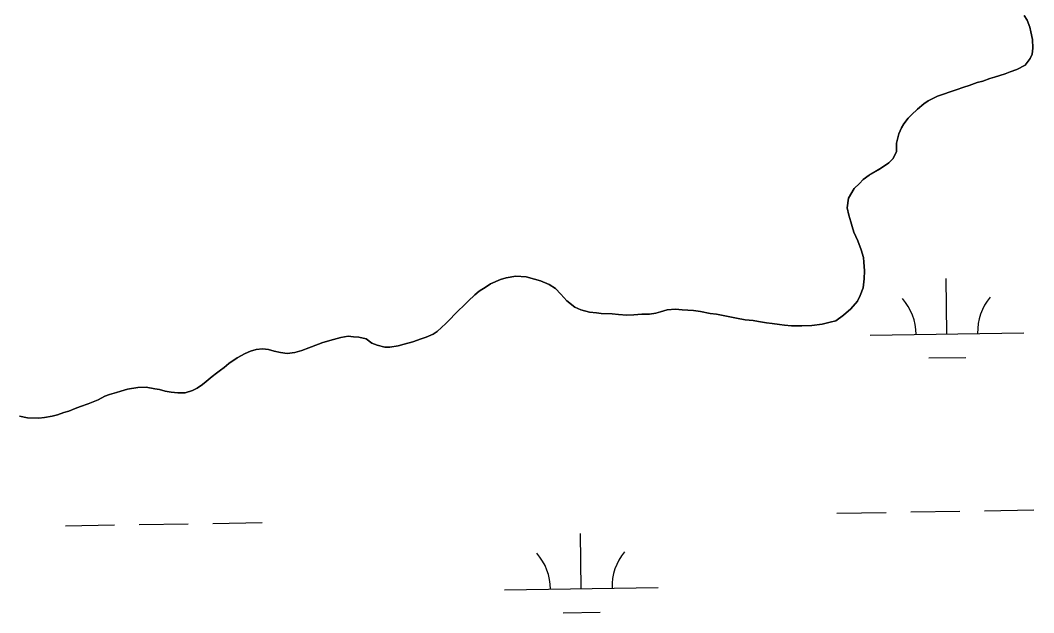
# Model space of a CAD drawing. Extents: x 3855477 to 3893699, y 299188 to 325115.
# Drawn here: x 3863927 to 3864586, y 316917 to 317302 of the extents above; entities that cross this region are included whole.
import ezdxf

# ---------------------------------------------------------------- set-up
doc = ezdxf.new("R2010")
doc.units = 0
doc.layers.add('V-TOPO-SHOR', color=7, linetype='Continuous')
doc.layers.add('V-WETL-SWMP', color=7, linetype='Continuous')

msp = doc.modelspace()

# ---------------------------------------------------------------- linework, layer by layer
at = {"layer": 'V-TOPO-SHOR'}
for points in [[(3864579.57, 317305.13), (3864581.54, 317302.11), (3864583.35, 317297.66), (3864584.03, 317294.51)], [(3864584.03, 317294.51), (3864585.12, 317289.64), (3864585.35, 317283.92), (3864584.74, 317280.06), (3864583.43, 317277.22), (3864580.24, 317272.82), (3864574.92, 317270.16), (3864570.62, 317268.49), (3864567.17, 317267.24), (3864560.29, 317265.16), (3864557.28, 317264.2), (3864552.69, 317262.53), (3864549.1, 317261.57), (3864543.8, 317259.76), (3864540.36, 317258.51), (3864535.34, 317256.85), (3864530.89, 317255.32), (3864527.88, 317254.35), (3864523.15, 317252.83), (3864517.25, 317249.75), (3864514.38, 317247.77), (3864510.19, 317244.24), (3864506.3, 317240.57), (3864504.13, 317238.45), (3864501.38, 317234.76), (3864499.78, 317232.2), (3864498.17, 317228.22), (3864496.67, 317222.23), (3864496.62, 317216.66), (3864494.43, 317212.25), (3864491.68, 317209.42), (3864487.51, 317206.46), (3864484.77, 317204.91), (3864478.88, 317201.26), (3864474.99, 317198.44), (3864472.54, 317196.04), (3864469.07, 317192.64), (3864465.29, 317186.4), (3864464.51, 317180.11), (3864465.6, 317175.39), (3864466.85, 317170.94), (3864467.67, 317167.93), (3864468.92, 317164.21), (3864471.44, 317158.6), (3864473.66, 317152.86), (3864475.04, 317147.7), (3864475.44, 317144.7), (3864475.81, 317139.12), (3864475.47, 317133.84), (3864474.98, 317127.98), (3864472.93, 317123.14), (3864471.17, 317119.45), (3864466.83, 317114.49), (3864462.22, 317110.25), (3864457.18, 317106.58), (3864453.45, 317105.62), (3864448.29, 317104.39), (3864441.42, 317103.6), (3864434.99, 317103.24), (3864428.27, 317103.31), (3864423.7, 317103.79), (3864420.56, 317104.1), (3864415.71, 317104.87), (3864412.14, 317105.33), (3864406.86, 317106.25), (3864403.3, 317106.71), (3864398.16, 317107.34), (3864392.59, 317108.4), (3864388.17, 317109.16), (3864385.03, 317109.9), (3864379.47, 317110.82), (3864375.47, 317111.43), (3864369.2, 317112.64), (3864364.49, 317113.26), (3864357.2, 317113.76), (3864352.78, 317114.09), (3864347.48, 317113.72), (3864343.19, 317112.48), (3864340.17, 317111.65), (3864336.02, 317110.84), (3864331.02, 317110.89), (3864325.73, 317110.51), (3864321.29, 317110.28), (3864315.72, 317110.76), (3864311.58, 317111.09), (3864304.58, 317111.45), (3864301.44, 317111.77), (3864296.87, 317112.24), (3864291.31, 317113.73), (3864287.33, 317115.48), (3864282.09, 317119.68), (3864278.27, 317123.87), (3864274.74, 317127.62), (3864270.76, 317130.23), (3864265.07, 317132.58), (3864261.22, 317133.76), (3864255.66, 317135.11), (3864249.09, 317135.75), (3864242.79, 317134.52), (3864239.07, 317133.56), (3864232.46, 317130.63)], [(3864232.46, 317130.63), (3864229.73, 317128.8), (3864225.12, 317125.85), (3864222.38, 317123.44), (3864217.91, 317119.35), (3864215.31, 317116.8), (3864211.27, 317112.84), (3864208.96, 317110.43), (3864206.65, 317108.17), (3864203.47, 317104.91), (3864197.84, 317099.69), (3864195.25, 317098), (3864190.8, 317096.04), (3864187.5, 317094.79), (3864182.05, 317092.85), (3864176.46, 317091.33), (3864172.59, 317090.37), (3864167.15, 317089.43), (3864163.72, 317089.46), (3864158.73, 317090.66), (3864155.46, 317091.98), (3864151.62, 317094.88), (3864146.92, 317096.07), (3864143.49, 317096.24), (3864139.93, 317096.71), (3864135.2, 317095.76), (3864130.32, 317094.38), (3864123.45, 317092.45), (3864120.58, 317091.48), (3864114.41, 317089.11), (3864109.81, 317087.3), (3864105.37, 317086.06), (3864100.36, 317085.4), (3864095.94, 317086.02), (3864091.94, 317086.77), (3864088.24, 317087.95), (3864084.24, 317088.42), (3864080.09, 317087.9), (3864076.51, 317086.93), (3864073.06, 317085.4), (3864067.75, 317082.59), (3864062.42, 317078.79), (3864059.39, 317076.25), (3864056.94, 317074.41), (3864054.35, 317072.44), (3864051.61, 317070.47), (3864047.72, 317067.22), (3864045.27, 317065.24), (3864041.81, 317062.71), (3864038.8, 317061.17), (3864033.92, 317059.79), (3864029.21, 317059.84), (3864024.92, 317060.17), (3864020.93, 317060.92), (3864017.37, 317061.82), (3864014.23, 317062.42), (3864008.52, 317063.48), (3864003.09, 317063.25), (3863996.5, 317062.03), (3863992.2, 317060.93), (3863989.33, 317059.96), (3863984.74, 317058.58), (3863981.73, 317057.47), (3863977.28, 317055.23), (3863970.96, 317052.58), (3863965.94, 317050.77), (3863962.5, 317049.52), (3863958.19, 317047.85), (3863955.04, 317047.02), (3863950.88, 317045.49), (3863947.44, 317044.53), (3863942.57, 317043.72), (3863938.85, 317043.19), (3863931.42, 317043.55), (3863926.15, 317044.61)]]:
    msp.add_lwpolyline(points, dxfattribs=at)
at = {"layer": 'V-WETL-SWMP'}
for p, q in [((3864529.37, 317098.06), (3864528.79, 317134.06)), ((3864479.38, 317097.25), (3864579.37, 317098.88)), ((3864517.63, 317082.44), (3864541.62, 317082.83)), ((3864457.86, 316981.45), (3864489.85, 316981.97)), ((3864505.85, 316982.23), (3864537.85, 316982.75)), ((3864553.84, 316983.01), (3864585.84, 316983.53)), ((3864052, 316974.84), (3864084, 316975.36)), ((3863956.02, 316973.27), (3863988.01, 316973.8)), ((3864004.01, 316974.06), (3864036, 316974.58)), ((3864291.57, 316932.3), (3864290.98, 316968.3)), ((3864241.58, 316931.49), (3864341.56, 316933.12)), ((3864279.82, 316916.68), (3864303.82, 316917.07))]:
    msp.add_line(p, q, dxfattribs=at)
for points in [[(3864584.03, 317294.51), (3864583.35, 317297.66), (3864581.54, 317302.11), (3864579.57, 317305.13)], [(3864232.46, 317130.63), (3864239.07, 317133.56), (3864242.79, 317134.52), (3864249.09, 317135.74), (3864255.66, 317135.11), (3864261.22, 317133.76), (3864265.07, 317132.58), (3864270.76, 317130.23), (3864274.74, 317127.62), (3864278.27, 317123.87), (3864282.09, 317119.68), (3864287.33, 317115.48), (3864291.31, 317113.73), (3864296.87, 317112.24), (3864301.44, 317111.77), (3864304.58, 317111.45), (3864311.58, 317111.09), (3864315.72, 317110.76), (3864321.29, 317110.27), (3864325.73, 317110.51), (3864331.02, 317110.89), (3864336.02, 317110.84), (3864340.17, 317111.65), (3864343.18, 317112.48), (3864347.48, 317113.72), (3864352.78, 317114.09), (3864357.2, 317113.76), (3864364.49, 317113.26), (3864369.2, 317112.64), (3864375.47, 317111.43), (3864379.47, 317110.82), (3864385.03, 317109.9), (3864388.17, 317109.15), (3864392.59, 317108.39), (3864398.16, 317107.34), (3864403.29, 317106.71), (3864406.86, 317106.25), (3864412.14, 317105.33), (3864415.71, 317104.87), (3864420.56, 317104.1), (3864423.7, 317103.79), (3864428.27, 317103.31), (3864434.99, 317103.24), (3864441.42, 317103.6), (3864448.29, 317104.39), (3864453.45, 317105.62), (3864457.18, 317106.58), (3864462.22, 317110.25), (3864466.83, 317114.49), (3864471.17, 317119.45), (3864472.93, 317123.14), (3864474.98, 317127.98), (3864475.47, 317133.84), (3864475.81, 317139.12), (3864475.44, 317144.7), (3864475.04, 317147.7), (3864473.66, 317152.86), (3864471.44, 317158.6), (3864468.92, 317164.2), (3864467.67, 317167.93), (3864466.85, 317170.94), (3864465.6, 317175.39), (3864464.51, 317180.11), (3864465.29, 317186.4), (3864469.07, 317192.64), (3864472.54, 317196.04), (3864474.99, 317198.44), (3864478.88, 317201.26), (3864484.78, 317204.92), (3864487.51, 317206.46), (3864491.68, 317209.42), (3864494.43, 317212.25), (3864496.62, 317216.66), (3864496.68, 317222.23), (3864498.17, 317228.22), (3864499.78, 317232.2), (3864501.38, 317234.76), (3864504.13, 317238.45), (3864506.3, 317240.57), (3864510.19, 317244.24), (3864514.38, 317247.77), (3864517.25, 317249.74), (3864523.15, 317252.83), (3864527.88, 317254.35), (3864530.89, 317255.32), (3864535.34, 317256.85), (3864540.36, 317258.51), (3864543.8, 317259.76), (3864549.1, 317261.57), (3864552.69, 317262.53), (3864557.28, 317264.2), (3864560.29, 317265.16), (3864567.17, 317267.24), (3864570.62, 317268.49), (3864574.92, 317270.16), (3864580.24, 317272.82), (3864583.43, 317277.22), (3864584.74, 317280.06), (3864585.35, 317283.92), (3864585.13, 317289.64), (3864584.03, 317294.51)], [(3863926.14, 317044.61), (3863931.42, 317043.55), (3863938.85, 317043.19), (3863942.57, 317043.72), (3863947.44, 317044.53), (3863950.88, 317045.49), (3863955.04, 317047.02), (3863958.19, 317047.85), (3863962.5, 317049.52), (3863965.94, 317050.77), (3863970.96, 317052.58), (3863977.28, 317055.23), (3863981.73, 317057.47), (3863984.74, 317058.58), (3863989.33, 317059.96), (3863992.2, 317060.93), (3863996.5, 317062.03), (3864003.09, 317063.25), (3864008.52, 317063.48), (3864014.23, 317062.42), (3864017.36, 317061.82), (3864020.93, 317060.92), (3864024.92, 317060.17), (3864029.21, 317059.84), (3864033.92, 317059.79), (3864038.8, 317061.17), (3864041.81, 317062.71), (3864045.27, 317065.24), (3864047.72, 317067.22), (3864051.61, 317070.47), (3864054.35, 317072.44), (3864056.94, 317074.41), (3864059.39, 317076.25), (3864062.42, 317078.79), (3864067.75, 317082.59), (3864073.06, 317085.4), (3864076.51, 317086.93), (3864080.09, 317087.9), (3864084.24, 317088.42), (3864088.24, 317087.95), (3864091.94, 317086.77), (3864095.94, 317086.02), (3864100.36, 317085.4), (3864105.37, 317086.06), (3864109.81, 317087.3), (3864114.41, 317089.11), (3864120.58, 317091.48), (3864123.45, 317092.45), (3864130.33, 317094.38), (3864135.2, 317095.76), (3864139.93, 317096.71), (3864143.49, 317096.24), (3864146.92, 317096.07), (3864151.63, 317094.88), (3864155.46, 317091.98), (3864158.73, 317090.66), (3864163.72, 317089.46), (3864167.15, 317089.43), (3864172.59, 317090.37), (3864176.46, 317091.33), (3864182.05, 317092.85), (3864187.5, 317094.79), (3864190.8, 317096.04), (3864195.25, 317098), (3864197.84, 317099.69), (3864203.47, 317104.92), (3864206.65, 317108.17), (3864208.96, 317110.43), (3864211.27, 317112.84), (3864215.31, 317116.8), (3864217.91, 317119.35), (3864222.38, 317123.44), (3864225.12, 317125.85), (3864229.73, 317128.8), (3864232.46, 317130.63)]]:
    msp.add_lwpolyline(points, dxfattribs=at)
for centre, start, end in [((3864474.13, 317097.64), 0.16154, 41.7052), ((3864584.6, 317099.44), 140.16154, 181.7052), ((3864346.8, 316933.68), 140.16154, 181.7052), ((3864236.33, 316931.88), 0.16154, 41.7052)]:
    msp.add_arc(centre, 35.25, start, end, dxfattribs=at)

doc.saveas('drawing.dxf')
